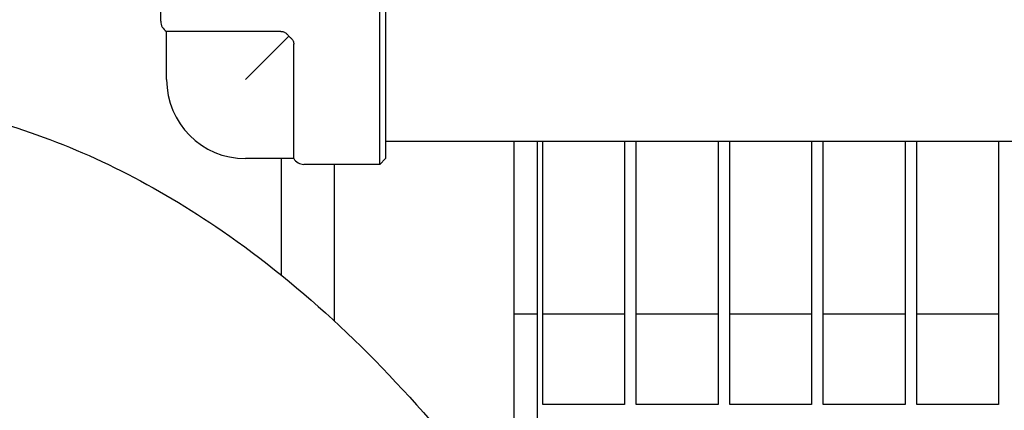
# Model space of a CAD drawing. Header units: inches. Extents: x 5 to 1128, y -85 to 748.
# Tile 666 of 689: x 768.07 to 778.61, y 603.08 to 607.26. Entities that reach past the tile are written whole.
import ezdxf

# ---------------------------------------------------------------- set-up
doc = ezdxf.new("R2010")
doc.units = ezdxf.units.IN
doc.header["$LTSCALE"] = 32
doc.header["$MEASUREMENT"] = 0
doc.layers.add('Visible (ANSI)', color=7, linetype='Continuous', lineweight=30)

msp = doc.modelspace()

# ---------------------------------------------------------------- linework, layer by layer
at = {"layer": 'Visible (ANSI)'}
for p, q in [((769.58423, 607.23978), (769.58423, 608.05228)), ((771.92798, 605.70853), (771.92798, 607.52103)), ((771.99048, 607.45853), (771.99048, 605.77103)), ((770.8708, 607.13153), (769.64673, 607.13153)), ((769.64673, 606.61478), (769.64673, 607.13153)), ((770.49048, 606.61478), (770.95536, 607.07966)), ((771.00722, 605.77103), (771.00722, 606.9951)), ((771.99048, 605.95728), (784.79048, 605.95728)), ((773.36063, 605.95728), (773.36063, 601.83867)), ((773.61063, 605.95728), (773.61063, 601.48217)), ((773.67313, 603.14103), (773.67313, 605.95728)), ((774.54813, 605.95728), (774.54813, 603.14103)), ((774.67313, 603.14103), (774.67313, 605.95728)), ((775.54813, 605.95728), (775.54813, 603.14103)), ((775.67313, 603.14103), (775.67313, 605.95728)), ((776.54813, 605.95728), (776.54813, 603.14103)), ((776.67313, 603.14103), (776.67313, 605.95728)), ((777.54813, 605.95728), (777.54813, 603.14103)), ((777.67313, 603.14103), (777.67313, 605.95728)), ((778.54813, 605.95728), (778.54813, 603.14103)), ((771.00722, 605.77103), (770.49048, 605.77103)), ((770.87313, 605.77103), (770.87313, 604.52487)), ((771.92798, 605.70853), (771.11548, 605.70853)), ((771.44063, 605.70853), (771.44063, 604.03413)), ((771.99048, 605.77103), (771.92798, 605.70853)), ((773.36063, 604.10978), (773.61063, 604.10978)), ((773.67313, 604.10978), (774.54813, 604.10978)), ((774.67313, 604.10978), (775.54813, 604.10978)), ((775.67313, 604.10978), (776.54813, 604.10978)), ((776.67313, 604.10978), (777.54813, 604.10978)), ((777.67313, 604.10978), (778.54813, 604.10978)), ((774.54813, 603.14103), (773.67313, 603.14103)), ((775.54813, 603.14103), (774.67313, 603.14103)), ((776.54813, 603.14103), (775.67313, 603.14103)), ((777.54813, 603.14103), (776.67313, 603.14103)), ((778.54813, 603.14103), (777.67313, 603.14103))]:
    msp.add_line(p, q, dxfattribs=at)
for centre, radius, start, end in [((769.70923, 607.23978), 0.125, 180, 240), ((770.49048, 606.61478), 0.84375, 180, 270), ((771.11548, 605.83353), 0.125, 210, 270)]:
    msp.add_arc(centre, radius, start, end, dxfattribs=at)
for points, knots in [([(770.8708, 607.13153), (770.87709, 607.13153), (770.8833, 607.13081), (770.89536, 607.12791), (770.90109, 607.12578), (770.91525, 607.11866), (770.92299, 607.11294), (770.93849, 607.09905), (770.94747, 607.08947), (770.95536, 607.07966)], [-0.452725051, -0.452725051, -0.452725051, -0.452725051, -0.39374992, -0.39374992, -0.335755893, -0.335755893, -0.245387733, -0.245387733, -0.144725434, -0.144725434, -0.144725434, -0.144725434]), ([(770.95536, 607.07966), (770.95767, 607.07781), (770.95992, 607.07593), (770.96807, 607.06887), (770.97613, 607.06142), (770.98987, 607.04574), (770.99549, 607.03781), (771.0058, 607.01589), (771.00722, 607.0042), (771.00722, 606.9951)], [-0.208322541, -0.208322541, -0.208322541, -0.208322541, -0.187392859, -0.187392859, -0.13036023, -0.13036023, -0.07767244, -0.07767244, 0, 0, 0, 0]), ([(765.90563, 606.43978), (766.62457, 606.43978), (767.34313, 606.32408), (768.80064, 605.85436), (769.53668, 605.48323), (771.10496, 604.40221), (771.92208, 603.63507), (773.50936, 601.71988), (774.26917, 600.54352), (775.62778, 597.89524), (776.22644, 596.42322), (776.99369, 594.0215), (777.23032, 593.17365), (777.44081, 592.30181)], [0, 0, 0, 0, 0.15976447, 0.15976447, 0.33190344, 0.33190344, 0.54283806, 0.54283806, 0.77254656, 0.77254656, 1.00225505, 1.00225505, 1.12094274, 1.12094274, 1.12094274, 1.12094274])]:
    msp.add_open_spline(points, degree=3, knots=knots, dxfattribs=at)

doc.saveas('drawing.dxf')
